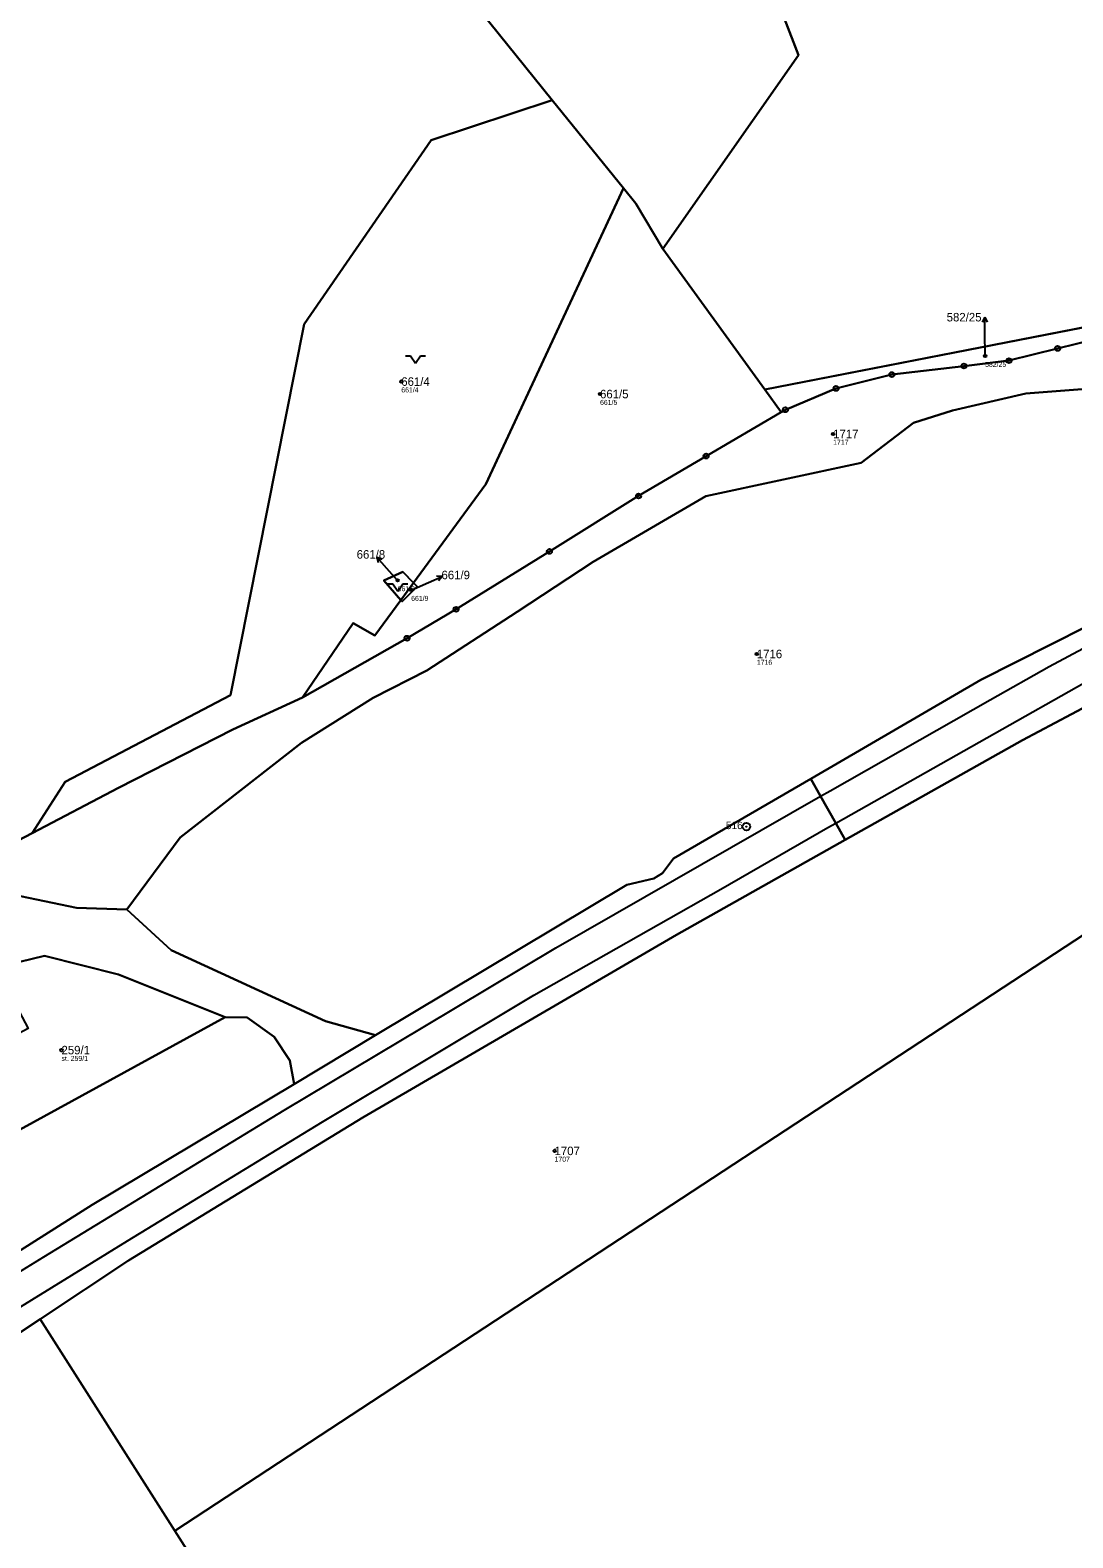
# Model space of a CAD drawing. Extents: x -770088 to -765625, y -1057899 to -1053934.
# Drawn here: x -768645.1 to -768436.7, y -1055913.2 to -1055611.9 of the extents above; entities that cross this region are included whole.
import ezdxf

# ---------------------------------------------------------------- set-up
doc = ezdxf.new("R2010")
doc.units = 0
for name, color, linetype in [('Definiční body', 7, 'Continuous'), ('Hranice parcel', 7, 'Continuous'), ('Parcelní čísla', 7, 'Continuous'), ('Polygon parcely', 7, 'Continuous'), ('Pop  PČ popisy', 7, 'Continuous'), ('Vnitřní kresba', 7, 'Continuous'), ('Značky bodu BP', 7, 'Continuous'), ('Značky kultur', 7, 'Continuous')]:
    doc.layers.add(name, color=color, linetype=linetype)

msp = doc.modelspace()

# ---------------------------------------------------------------- linework, layer by layer
at = {"layer": 'Definiční body'}
for centre in [(-768454.25, -1055677.03), (-768570.92, -1055682.13), (-768531.2, -1055684.62), (-768484.62, -1055692.59), (-768571.65, -1055721.86), (-768568.95, -1055723.79), (-768499.87, -1055736.56), (-768638.82, -1055815.72), (-768540.29, -1055835.86)]:
    msp.add_circle(centre, 0.25, dxfattribs=at)
at = {"layer": 'Hranice parcel'}
for p, q in [((-768526.54, -1055643.47), (-768540.76, -1055625.89)), ((-768498.28, -1055683.72), (-768328.85, -1055650.7)), ((-768518.64, -1055655.58), (-768498.28, -1055683.72)), ((-768498.28, -1055683.72), (-768494.99, -1055688.26)), ((-768571, -1055725.78), (-768568.48, -1055722.35)), ((-768654.94, -1055835.83), (-768606.13, -1055809.15)), ((-768592.35, -1055822.5), (-768576.05, -1055812.74)), ((-768719.02, -1055919.8), (-768643.1, -1055869.51)), ((-768616.18, -1055911.76), (-768643.1, -1055869.51))]:
    msp.add_line(p, q, dxfattribs=at)
for points in [[(-768521.62, -1055538.69), (-768491.56, -1055616.88), (-768518.64, -1055655.58)], [(-768574.89, -1055566.41), (-768578.81, -1055585.25), (-768556.83, -1055606.01), (-768540.76, -1055625.89)], [(-768540.76, -1055625.89), (-768564.98, -1055633.9), (-768590.33, -1055670.64), (-768605.02, -1055744.79), (-768638.1, -1055762.1), (-768644.69, -1055772.39)], [(-768568.48, -1055722.35), (-768554.02, -1055702.65), (-768526.54, -1055643.47)], [(-768518.64, -1055655.58), (-768524.04, -1055646.56), (-768526.54, -1055643.47)], [(-768402.98, -1055667.25), (-768409.93, -1055669.39), (-768420.8, -1055670.87), (-768439.77, -1055675.5), (-768449.48, -1055677.95), (-768458.49, -1055679.02), (-768472.89, -1055680.73), (-768484.05, -1055683.5), (-768494.16, -1055687.77), (-768494.99, -1055688.26)], [(-768317.48, -1055677.12), (-768331, -1055678.54), (-768335.32, -1055679.24), (-768344.25, -1055680.07), (-768352.52, -1055679.97), (-768364.76, -1055680.41), (-768396.85, -1055681.68), (-768422.75, -1055682.69), (-768446.13, -1055684.53), (-768460.76, -1055687.94), (-768468.57, -1055690.39), (-768479.04, -1055698.34), (-768510.04, -1055705.01), (-768532.57, -1055718.14), (-768547.75, -1055728.13), (-768565.83, -1055739.84), (-768576.52, -1055745.35), (-768590.86, -1055754.31), (-768615.09, -1055773.23), (-768625.74, -1055787.65)], [(-768317.01, -1055680.13), (-768323.05, -1055682.64), (-768370.97, -1055702.51), (-768420.02, -1055724.02), (-768455.1, -1055741.72), (-768489.08, -1055761.49)], [(-768494.99, -1055688.26), (-768510, -1055697.01), (-768523.5, -1055704.99), (-768541.31, -1055716.08), (-768559.97, -1055727.64), (-768569.77, -1055733.42), (-768590.66, -1055745.27)], [(-768571, -1055725.78), (-768574.4, -1055721.9), (-768570.64, -1055720.17), (-768568.48, -1055722.35)], [(-768568.48, -1055722.35), (-768567.76, -1055723.07), (-768570.73, -1055726.08), (-768571, -1055725.78)], [(-768590.66, -1055745.27), (-768580.54, -1055730.38), (-768576.21, -1055732.87), (-768571, -1055725.78)], [(-768414.12, -1055736.49), (-768446.8, -1055753.76), (-768482.2, -1055773.7)], [(-768590.66, -1055745.27), (-768604.61, -1055751.68), (-768627.46, -1055763.29), (-768644.69, -1055772.39)], [(-768489.08, -1055761.49), (-768516.52, -1055777.46), (-768518.72, -1055780.33), (-768520.45, -1055781.46), (-768525.85, -1055782.68), (-768576.05, -1055812.74)], [(-768482.2, -1055773.7), (-768484.09, -1055770.35), (-768487.12, -1055764.97), (-768489.08, -1055761.49)], [(-768644.69, -1055772.39), (-768648.86, -1055774.59), (-768660.18, -1055782.24)], [(-768643.1, -1055869.51), (-768625.43, -1055857.79), (-768578.63, -1055829.2), (-768515.92, -1055792.7), (-768482.2, -1055773.7)], [(-768625.74, -1055787.65), (-768635.81, -1055787.27), (-768660.18, -1055782.24)], [(-768576.05, -1055812.74), (-768586.07, -1055809.97), (-768616.91, -1055795.78), (-768625.74, -1055787.65)], [(-768434.17, -1055792.4), (-768525.18, -1055852.08), (-768616.18, -1055911.76)], [(-768606.13, -1055809.15), (-768627.4, -1055800.62), (-768642.21, -1055796.86), (-768671.84, -1055804.1)], [(-768592.35, -1055822.5), (-768593.17, -1055817.82), (-768596.32, -1055813.09), (-768601.7, -1055809.23), (-768606.13, -1055809.15)], [(-768729.46, -1055911.51), (-768713.88, -1055898.08), (-768632.71, -1055846.67), (-768592.35, -1055822.5)], [(-768588.96, -1056027.11), (-768569.34, -1056020.02), (-768574.2, -1055977.64), (-768616.18, -1055911.76)]]:
    msp.add_lwpolyline(points, dxfattribs=at)
at = {"layer": 'Polygon parcely'}
for points in [[(-768540.76, -1055625.89), (-768526.54, -1055643.47), (-768524.04, -1055646.56), (-768518.64, -1055655.58), (-768491.56, -1055616.88), (-768521.62, -1055538.69), (-768574.89, -1055566.41), (-768578.81, -1055585.25), (-768556.83, -1055606.01)], [(-768571, -1055725.78), (-768574.4, -1055721.9), (-768570.64, -1055720.17), (-768568.48, -1055722.35), (-768554.02, -1055702.65), (-768526.54, -1055643.47), (-768540.76, -1055625.89), (-768564.98, -1055633.9), (-768590.33, -1055670.64), (-768605.02, -1055744.79), (-768638.1, -1055762.1), (-768644.69, -1055772.39), (-768627.46, -1055763.29), (-768604.61, -1055751.68), (-768590.66, -1055745.27), (-768580.54, -1055730.38), (-768576.21, -1055732.87)], [(-768524.04, -1055646.56), (-768526.54, -1055643.47), (-768554.02, -1055702.65), (-768568.48, -1055722.35), (-768567.76, -1055723.07), (-768570.73, -1055726.08), (-768571, -1055725.78), (-768576.21, -1055732.87), (-768580.54, -1055730.38), (-768590.66, -1055745.27), (-768569.77, -1055733.42), (-768559.97, -1055727.64), (-768541.31, -1055716.08), (-768523.5, -1055704.99), (-768510, -1055697.01), (-768494.99, -1055688.26), (-768498.28, -1055683.72), (-768518.64, -1055655.58)], [(-768498.28, -1055683.72), (-768494.99, -1055688.26), (-768494.16, -1055687.77), (-768484.05, -1055683.5), (-768472.89, -1055680.73), (-768458.49, -1055679.02), (-768449.48, -1055677.95), (-768439.77, -1055675.5), (-768420.8, -1055670.87), (-768409.93, -1055669.39), (-768402.98, -1055667.25), (-768399.27, -1055666.11), (-768391.75, -1055665.55), (-768383.82, -1055664.53), (-768374.07, -1055662.6), (-768359.11, -1055659.09), (-768349.59, -1055656.71), (-768340.48, -1055654.76), (-768328.85, -1055650.7)], [(-768571, -1055725.78), (-768568.48, -1055722.35), (-768570.64, -1055720.17), (-768574.4, -1055721.9)], [(-768571, -1055725.78), (-768570.73, -1055726.08), (-768567.76, -1055723.07), (-768568.48, -1055722.35)], [(-768414.12, -1055736.49), (-768446.8, -1055753.76), (-768482.2, -1055773.7), (-768515.92, -1055792.7), (-768578.63, -1055829.2), (-768625.43, -1055857.79), (-768643.1, -1055869.51), (-768616.18, -1055911.76), (-768525.18, -1055852.08), (-768434.17, -1055792.4), (-768408.16, -1055750.72)], [(-768663, -1055820.7), (-768654.94, -1055835.83), (-768606.13, -1055809.15), (-768627.4, -1055800.62), (-768642.21, -1055796.86), (-768671.84, -1055804.1), (-768667.72, -1055811.84), (-768650.2, -1055802.51), (-768645.48, -1055811.37)], [(-768751.53, -1055800.4), (-768765.79, -1055800.81), (-768774.11, -1055801.15), (-768783.79, -1055801.73), (-768803.91, -1055803.3), (-768819.63, -1055804.15), (-768831.36, -1055803.41), (-768840.06, -1055801.77), (-768729.46, -1055911.51), (-768713.88, -1055898.08), (-768632.71, -1055846.67), (-768592.35, -1055822.5), (-768593.17, -1055817.82), (-768596.32, -1055813.09), (-768601.7, -1055809.23), (-768606.13, -1055809.15), (-768654.94, -1055835.83), (-768679.43, -1055849.07), (-768701.94, -1055806.82), (-768714.48, -1055805.72), (-768727.71, -1055803.4), (-768732.86, -1055802.79), (-768744.59, -1055801.14)], [(-768616.18, -1055911.76), (-768643.1, -1055869.51), (-768719.02, -1055919.8), (-768668.05, -1055968.33), (-768626.05, -1055995.41), (-768588.96, -1056027.11), (-768569.34, -1056020.02), (-768574.2, -1055977.64)]]:
    msp.add_lwpolyline(points, close=True, dxfattribs=at)
for points in [[(-768521.62, -1055538.69), (-768491.56, -1055616.88), (-768518.64, -1055655.58), (-768498.28, -1055683.72), (-768328.85, -1055650.7), (-768312.87, -1055648.77), (-768302.44, -1055646.96), (-768299.15, -1055641.74), (-768269.09, -1055636.77), (-768215.72, -1055580.12)], [(-768824.75, -1055744.43), (-768771.3, -1055777.18), (-768752.58, -1055785.56), (-768733.05, -1055796.69), (-768702.18, -1055796.45), (-768706.68, -1055791.2), (-768717.29, -1055774.95), (-768672.58, -1055791.58), (-768665.18, -1055785.58), (-768660.18, -1055782.24), (-768648.86, -1055774.59), (-768644.69, -1055772.39), (-768638.1, -1055762.1), (-768605.02, -1055744.79), (-768590.33, -1055670.64), (-768564.98, -1055633.9), (-768540.76, -1055625.89), (-768556.83, -1055606.01)], [(-768420.8, -1055670.87), (-768439.77, -1055675.5), (-768449.48, -1055677.95), (-768458.49, -1055679.02), (-768472.89, -1055680.73), (-768484.05, -1055683.5), (-768494.16, -1055687.77), (-768494.99, -1055688.26), (-768510, -1055697.01), (-768523.5, -1055704.99), (-768541.31, -1055716.08), (-768559.97, -1055727.64), (-768569.77, -1055733.42), (-768590.66, -1055745.27), (-768604.61, -1055751.68), (-768627.46, -1055763.29), (-768644.69, -1055772.39), (-768648.86, -1055774.59)], [(-768660.18, -1055782.24), (-768635.81, -1055787.27), (-768625.74, -1055787.65), (-768615.09, -1055773.23), (-768590.86, -1055754.31), (-768576.52, -1055745.35), (-768565.83, -1055739.84), (-768547.75, -1055728.13), (-768532.57, -1055718.14), (-768510.04, -1055705.01), (-768479.04, -1055698.34), (-768468.57, -1055690.39), (-768460.76, -1055687.94), (-768446.13, -1055684.53), (-768422.75, -1055682.69)], [(-768422.75, -1055682.69), (-768446.13, -1055684.53), (-768460.76, -1055687.94), (-768468.57, -1055690.39), (-768479.04, -1055698.34), (-768510.04, -1055705.01), (-768532.57, -1055718.14), (-768547.75, -1055728.13), (-768565.83, -1055739.84), (-768576.52, -1055745.35), (-768590.86, -1055754.31), (-768615.09, -1055773.23), (-768625.74, -1055787.65), (-768616.91, -1055795.78), (-768586.07, -1055809.97), (-768576.05, -1055812.74), (-768525.85, -1055782.68), (-768520.45, -1055781.46), (-768518.72, -1055780.33), (-768516.52, -1055777.46), (-768489.08, -1055761.49), (-768455.1, -1055741.72), (-768420.02, -1055724.02)], [(-768420.02, -1055724.02), (-768455.1, -1055741.72), (-768489.08, -1055761.49), (-768487.12, -1055764.97), (-768484.09, -1055770.35), (-768482.2, -1055773.7), (-768446.8, -1055753.76), (-768414.12, -1055736.49)], [(-768746.47, -1055954.72), (-768719.02, -1055919.8), (-768643.1, -1055869.51), (-768625.43, -1055857.79), (-768578.63, -1055829.2), (-768515.92, -1055792.7), (-768482.2, -1055773.7), (-768484.09, -1055770.35), (-768487.12, -1055764.97), (-768489.08, -1055761.49), (-768516.52, -1055777.46), (-768518.72, -1055780.33), (-768520.45, -1055781.46), (-768525.85, -1055782.68), (-768576.05, -1055812.74), (-768592.35, -1055822.5), (-768632.71, -1055846.67), (-768713.88, -1055898.08), (-768729.46, -1055911.51), (-768756.82, -1055944.47), (-768784.46, -1055966.06), (-768833.53, -1055997.46), (-768840.19, -1056001.66)], [(-768671.84, -1055804.1), (-768642.21, -1055796.86), (-768627.4, -1055800.62), (-768606.13, -1055809.15), (-768601.7, -1055809.23), (-768596.32, -1055813.09), (-768593.17, -1055817.82), (-768592.35, -1055822.5), (-768576.05, -1055812.74), (-768586.07, -1055809.97), (-768616.91, -1055795.78), (-768625.74, -1055787.65), (-768635.81, -1055787.27), (-768660.18, -1055782.24)], [(-768434.17, -1055792.4), (-768525.18, -1055852.08), (-768616.18, -1055911.76), (-768574.2, -1055977.64), (-768569.34, -1056020.02), (-768588.96, -1056027.11), (-768570.15, -1056059.97), (-768538.18, -1056049.57), (-768517.97, -1056034.56), (-768515.19, -1056032.49), (-768474.56, -1055997.15), (-768431.86, -1055976.92)]]:
    msp.add_lwpolyline(points, dxfattribs=at)
at = {"layer": 'Pop  PČ popisy'}
for p, q in [((-768454.34, -1055669.26), (-768454.83, -1055670.27)), ((-768454.29, -1055672.26), (-768454.34, -1055669.26)), ((-768454.34, -1055669.26), (-768453.82, -1055670.25)), ((-768454.25, -1055677.03), (-768454.29, -1055672.26)), ((-768573.8, -1055719.45), (-768575.81, -1055717.22)), ((-768575.81, -1055717.22), (-768574.77, -1055717.63)), ((-768575.81, -1055717.22), (-768575.51, -1055718.3)), ((-768571.65, -1055721.86), (-768573.8, -1055719.45)), ((-768568.95, -1055723.79), (-768565.5, -1055722.29)), ((-768565.5, -1055722.29), (-768562.76, -1055721.07)), ((-768562.76, -1055721.07), (-768563.88, -1055721.02)), ((-768562.76, -1055721.07), (-768563.47, -1055721.93))]:
    msp.add_line(p, q, dxfattribs=at)
at = {"layer": 'Vnitřní kresba'}
for p, q in [((-768441.44, -1055739.09), (-768424.65, -1055730.09)), ((-768484.09, -1055770.35), (-768427.09, -1055738.17)), ((-768453.26, -1055745.75), (-768441.44, -1055739.09)), ((-768485.21, -1055763.88), (-768453.26, -1055745.75)), ((-768487.12, -1055764.97), (-768485.21, -1055763.88)), ((-768540.02, -1055795.26), (-768487.12, -1055764.97)), ((-768485.65, -1055771.23), (-768484.09, -1055770.35)), ((-768507.06, -1055783.54), (-768485.65, -1055771.23)), ((-768544.4, -1055804.76), (-768507.06, -1055783.54)), ((-768566.57, -1055811.11), (-768540.02, -1055795.26)), ((-768586.65, -1055830.04), (-768544.4, -1055804.76)), ((-768594.34, -1055827.75), (-768566.57, -1055811.11)), ((-768642.34, -1055857.02), (-768594.34, -1055827.75)), ((-768625.6, -1055853.81), (-768586.65, -1055830.04)), ((-768675.33, -1055884.49), (-768625.6, -1055853.81)), ((-768683.77, -1055882.39), (-768642.34, -1055857.02))]:
    msp.add_line(p, q, dxfattribs=at)
at = {"layer": 'Značky bodu BP'}
for centre, radius in [((-768439.77, -1055675.5), 0.5), ((-768439.77, -1055675.5), 0.0303), ((-768458.49, -1055679.02), 0.5), ((-768458.49, -1055679.02), 0.0303), ((-768449.48, -1055677.95), 0.5), ((-768449.48, -1055677.95), 0.0303), ((-768484.05, -1055683.5), 0.5), ((-768472.89, -1055680.73), 0.5), ((-768472.89, -1055680.73), 0.0303), ((-768484.05, -1055683.5), 0.0303), ((-768494.16, -1055687.77), 0.5), ((-768494.16, -1055687.77), 0.0303), ((-768510, -1055697.01), 0.5), ((-768510, -1055697.01), 0.0303), ((-768523.5, -1055704.99), 0.5), ((-768523.5, -1055704.99), 0.0303), ((-768541.31, -1055716.08), 0.5), ((-768541.31, -1055716.08), 0.0303), ((-768559.97, -1055727.64), 0.5), ((-768559.97, -1055727.64), 0.0303), ((-768569.77, -1055733.42), 0.5), ((-768569.77, -1055733.42), 0.0303), ((-768501.96, -1055771.06), 0.75), ((-768501.96, -1055771.06), 0.03)]:
    msp.add_circle(centre, radius, dxfattribs=at)
at = {"layer": 'Značky kultur'}
for p, q in [((-768570.1, -1055676.98), (-768569.1, -1055676.98)), ((-768569.1, -1055676.98), (-768568.1, -1055678.48)), ((-768568.1, -1055678.48), (-768567.1, -1055676.98)), ((-768567.1, -1055676.98), (-768566.1, -1055676.98)), ((-768573.61, -1055722.53), (-768572.61, -1055722.53)), ((-768572.61, -1055722.53), (-768571.61, -1055724.03)), ((-768571.61, -1055724.03), (-768570.61, -1055722.53)), ((-768570.61, -1055722.53), (-768569.61, -1055722.53))]:
    msp.add_line(p, q, dxfattribs=at)

# ---------------------------------------------------------------- texts
at = {"layer": 'Definiční body'}
for s, p in [('582/25', (-768454.25, -1055679.19)), ('661/4', (-768570.92, -1055684.29)), ('661/5', (-768531.2, -1055686.78)), ('1717', (-768484.62, -1055694.75)), ('661/8', (-768571.65, -1055724.02)), ('661/9', (-768568.95, -1055725.95)), ('1716', (-768499.87, -1055738.72)), ('st. 259/1', (-768638.82, -1055817.88)), ('1707', (-768540.29, -1055838.02))]:
    msp.add_text(s, height=1, dxfattribs=at).set_placement(p)
at = {"layer": 'Parcelní čísla'}
for s, p in [('582/25', (-768461.93, -1055670.11)), ('661/4', (-768570.92, -1055682.98)), ('661/5', (-768531.2, -1055685.47)), ('1717', (-768484.62, -1055693.44)), ('661/8', (-768579.83, -1055717.51)), ('661/9', (-768562.89, -1055721.63)), ('1716', (-768499.87, -1055737.41)), ('259/1', (-768638.82, -1055816.57)), ('1707', (-768540.29, -1055836.71))]:
    msp.add_text(s, height=1.7, dxfattribs=at).set_placement(p)
at = {"layer": 'Značky bodu BP'}
msp.add_text('516', height=1.5, dxfattribs=at).set_placement((-768506.06, -1055771.56))

doc.saveas('drawing.dxf')
